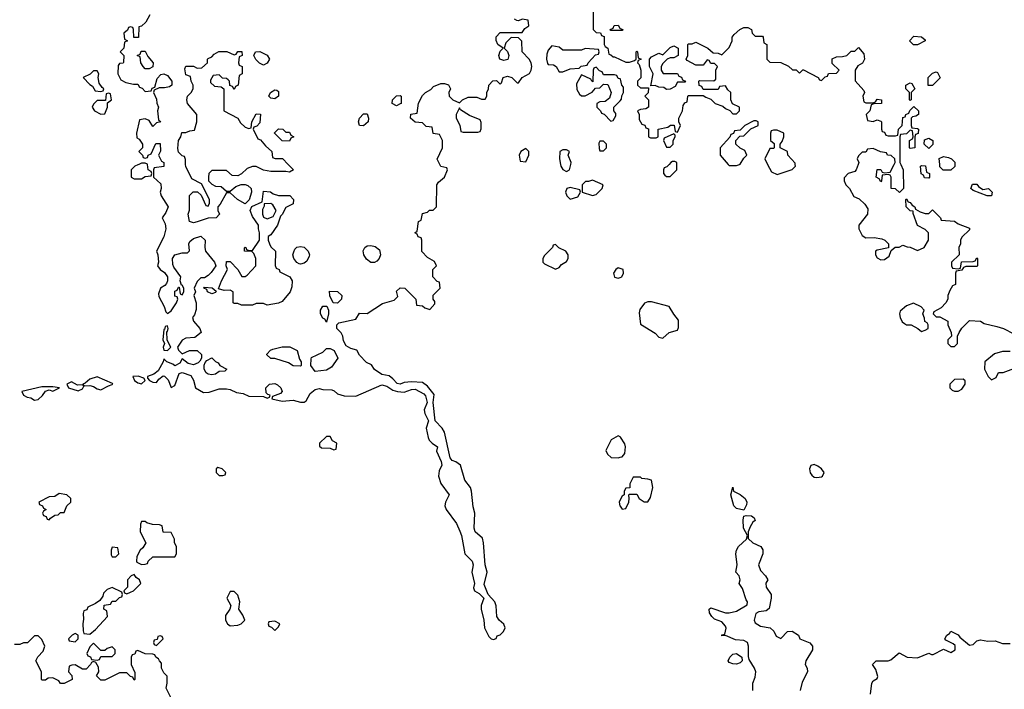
# Model space of a CAD drawing. Header units: inches. Extents: x 2380053 to 2584298, y 380219 to 546618.
# Tile 381 of 656: x 2556750 to 2562079, y 407156 to 410784. Entities that reach past the tile are written whole.
import ezdxf

# ---------------------------------------------------------------- set-up
doc = ezdxf.new("R2010")
doc.units = ezdxf.units.IN
doc.header["$MEASUREMENT"] = 0
for name, color, linetype in [('C5450', 7, 'Continuous'), ('C5451', 7, 'Continuous'), ('C5460', 7, 'Continuous'), ('C5461', 7, 'Continuous')]:
    doc.layers.add(name, color=color, linetype=linetype)

msp = doc.modelspace()

# ---------------------------------------------------------------- linework, layer by layer
at = {"layer": 'C5450', "color": 2, "elevation": 34}
for points in [[(2557395, 410000), (2557390, 409998), (2557374, 409990), (2557354, 409970), (2557354, 409930), (2557370, 409922), (2557410, 409922), (2557430, 409934), (2557462, 409938), (2557466, 409950), (2557462, 409962), (2557446, 409970), (2557442.2, 410000)], [(2557530.5, 410000), (2557530, 409988), (2557478, 409982), (2557474, 409970), (2557474, 409930), (2557514.4, 409894.4), (2557516, 409870), (2557511, 409850), (2557516, 409830), (2557553.4, 409770), (2557541.4, 409738.6), (2557521, 409710), (2557537.3, 409677.3), (2557541, 409650), (2557530, 409608), (2557491.3, 409530), (2557498, 409510), (2557501, 409470), (2557496, 409450), (2557511, 409430), (2557534.6, 409414.6), (2557550.6, 409390), (2557550.7, 409369.3), (2557544.9, 409355.1), (2557535.9, 409344.1), (2557511.3, 409330), (2557501, 409299), (2557503.5, 409283.5), (2557531.3, 409230), (2557541, 409201), (2557550, 409192), (2557570, 409206), (2557598, 409250), (2557606, 409270), (2557602, 409282), (2557590, 409286), (2557590, 409314), (2557602, 409318), (2557610, 409334), (2557614, 409334), (2557618, 409298), (2557630, 409294), (2557638, 409310), (2557638, 409330), (2557630, 409346), (2557626, 409346), (2557618, 409370), (2557622, 409390), (2557583.6, 409443.6), (2557578.4, 409458.4), (2557577, 409490), (2557589.6, 409510.4), (2557630, 409520.5), (2557658.6, 409521.4), (2557669, 409531), (2557665.2, 409570), (2557670, 409582), (2557690, 409598), (2557731.2, 409611.1), (2557754, 409590), (2557751.3, 409550), (2557756, 409530), (2557804.7, 409470), (2557812, 409450), (2557786.4, 409413.6), (2557770, 409398), (2557750, 409386), (2557730, 409386), (2557710, 409366), (2557694, 409330), (2557702, 409310), (2557692, 409290), (2557704.7, 409250), (2557705.4, 409214.6), (2557696, 409184), (2557684.7, 409170), (2557691.3, 409150), (2557724.7, 409110), (2557732, 409090), (2557698, 409062), (2557650, 409058), (2557630, 409048), (2557604.7, 409010), (2557610, 408994), (2557630, 408974), (2557668.8, 408991.1), (2557711, 408991), (2557734, 408970), (2557734, 408950), (2557725.4, 408934.6), (2557715.3, 408924.7), (2557690, 408914), (2557661.2, 408921.2), (2557630, 408946), (2557616.9, 408923.1), (2557590, 408908), (2557578, 408918), (2557546, 408930), (2557530, 408946), (2557526, 408930), (2557499.3, 408880.7), (2557476.3, 408863.7), (2557442, 408850), (2557442, 408842), (2557452, 408830), (2557470, 408821), (2557490, 408818), (2557503.7, 408836.3), (2557526.3, 408853.7), (2557533.2, 408853.2), (2557553.4, 408833.4), (2557570, 408792), (2557590, 408802), (2557613.2, 408866.8), (2557630, 408872), (2557675.9, 408855.9), (2557690.7, 408830.7), (2557702, 408790), (2557744.7, 408764.7), (2557774.6, 408765.4), (2557830, 408784.7), (2557870, 408784.7), (2557890, 408781), (2557923.6, 408763.6), (2557959.6, 408759.6), (2557990, 408744.7), (2558070, 408742), (2558090, 408734), (2558102, 408738), (2558106, 408750), (2558093.6, 408753.6), (2558083.1, 408763.1), (2558082.7, 408790), (2558102, 408810), (2558130, 408812.4), (2558145.8, 408805.8), (2558162.8, 408790), (2558171.2, 408768.9), (2558162, 408758), (2558118, 408742), (2558114, 408730), (2558170, 408718), (2558230, 408722), (2558270, 408712), (2558290, 408712), (2558300.4, 408719.6), (2558322, 408758), (2558350, 408781), (2558370, 408786), (2558390, 408780.7), (2558438.5, 408778.5), (2558452.8, 408772.8), (2558470, 408756), (2558506, 408746), (2558570, 408744.7), (2558710, 408805.5), (2558737.6, 408797.6), (2558770, 408776), (2558794, 408770), (2558830, 408766.8), (2558870, 408780.7), (2558890, 408782), (2558936.7, 408756.7), (2558945.5, 408745.5), (2558956, 408710), (2558938.8, 408670), (2558942.8, 408650), (2558962.8, 408610), (2558950.8, 408570), (2558960.7, 408520.7), (2558966, 408506), (2558982, 408490), (2559012, 408470), (2559005.4, 408445.4), (2559030.8, 408390.8), (2559034.8, 408370), (2559020.4, 408339.6), (2559016.4, 408310), (2559030, 408271), (2559074, 408210), (2559054, 408170), (2559050.6, 408150), (2559058.8, 408130), (2559114.2, 408054.2), (2559132.5, 408012.5), (2559140.5, 407990), (2559158.8, 407890), (2559198.8, 407850), (2559204, 407830), (2559197.3, 407790), (2559212, 407730), (2559206.4, 407706.4), (2559212, 407690), (2559236, 407676), (2559262, 407650), (2559246.8, 407610), (2559246.8, 407590), (2559262.8, 407530), (2559264.9, 407490), (2559290, 407442), (2559302, 407430), (2559314.6, 407425.4), (2559328.4, 407431.6), (2559334.6, 407445.4), (2559350, 407450.8), (2559369.2, 407470), (2559378.4, 407490), (2559370, 407509), (2559345.2, 407530), (2559332.7, 407550), (2559328.8, 407608.9), (2559322, 407630), (2559286, 407670), (2559263.1, 407723.1), (2559280.7, 407790), (2559269, 407831), (2559260.5, 407950), (2559254.7, 407974.7), (2559215.1, 408010), (2559209.3, 408030), (2559214, 408110), (2559204.7, 408144.7), (2559195.3, 408230), (2559189, 408250), (2559159, 408290), (2559135.3, 408370), (2559110, 408388.7), (2559090, 408395.3), (2559079, 408410), (2559049.2, 408550), (2559037.2, 408570), (2558999.3, 408610), (2558988.7, 408710), (2558993.2, 408753.2), (2558958, 408798), (2558930, 408819), (2558870, 408822.7), (2558830, 408818), (2558810, 408808.7), (2558792.5, 408812.5), (2558770, 408839), (2558750, 408854), (2558710, 408862), (2558670, 408888), (2558654.6, 408914.6), (2558627.3, 408927.3), (2558590, 408966), (2558574, 408994), (2558542, 409002), (2558516.5, 409016.5), (2558503.2, 409043.2), (2558499, 409070), (2558490, 409088), (2558466, 409110), (2558466, 409130), (2558478, 409142), (2558570, 409162), (2558590, 409194), (2558630, 409192), (2558713.6, 409246.4), (2558776.4, 409263.6), (2558796.4, 409283.6), (2558790, 409314), (2558810, 409332), (2558834, 409330), (2558894, 409270), (2558898, 409238), (2558930, 409234), (2558943.6, 409223.6), (2558970, 409214), (2558996.4, 409243.6), (2558996.4, 409256.4), (2558988, 409270), (2558988.4, 409291.6), (2559026, 409330), (2559022, 409362), (2559010, 409366), (2558986, 409390), (2558986, 409430), (2559006, 409450), (2558994.6, 409474.6), (2558956.4, 409496.4), (2558927.3, 409527.3), (2558926, 409590), (2558922, 409602), (2558907.3, 409607.3), (2558902, 409622), (2558888, 409630), (2558902, 409638), (2558908, 409690), (2558922, 409698), (2558930, 409734), (2558958, 409742), (2558968.4, 409751.6), (2558987.3, 409752.7), (2559006, 409770), (2559008, 409890), (2559016.4, 409903.6), (2559048.4, 409931.6), (2559066, 409970), (2559062, 409982), (2559028.8, 409988.9), (2559023.3, 410000)], [(2558202.2, 410000), (2558231.3, 409970), (2558210, 409958), (2558190, 409962), (2558110, 409962), (2558070, 409968), (2558030, 409988), (2558010, 409988.7), (2557982, 409978), (2557950, 409948), (2557930, 409938), (2557900.4, 409940.4), (2557870, 409966), (2557790, 409966), (2557774, 409950), (2557772, 409930), (2557772, 409910), (2557790, 409892), (2557810, 409882), (2557839.6, 409879.6), (2557870, 409854), (2557890, 409854), (2557920.2, 409879.8), (2557948.4, 409891.6), (2557970, 409891.3), (2557985.4, 409885.4), (2558002, 409870), (2558004.7, 409850), (2557992, 409808), (2557970, 409786), (2557929.1, 409809.1), (2557890, 409846), (2557870, 409846), (2557835.3, 409784.7), (2557822, 409770), (2557822, 409750), (2557831.3, 409730), (2557814, 409710), (2557770, 409708), (2557710, 409688.7), (2557690, 409684), (2557668.7, 409690), (2557662, 409730), (2557668.8, 409751.1), (2557668.4, 409831.6), (2557688, 409852), (2557711.6, 409851.6), (2557732.7, 409832.7), (2557758, 409778), (2557770, 409774), (2557778, 409790), (2557778, 409810), (2557734.6, 409894.6), (2557682, 409922), (2557648.4, 409988.4), (2557648.1, 410000)], [(2559676.5, 410000), (2559678, 409990), (2559690, 409972), (2559710, 409962), (2559726, 409970), (2559733, 410000)], [(2560000, 409435.7), (2559990, 409439.3), (2559976, 409430), (2559964, 409410), (2559968.4, 409388.4), (2559990, 409382.8), (2560000, 409387)], [(2560000, 408523.1), (2559990, 408528.7), (2559951.6, 408508.4), (2559922, 408450), (2559932, 408430), (2559951.3, 408411.3), (2559990, 408410.8), (2560000, 408413.4)], [(2560000, 408182), (2559994, 408170), (2559998.8, 408150), (2560000, 408148)], [(2557578, 407090), (2557543.1, 407163.1), (2557548, 407190), (2557547.3, 407227.3), (2557530, 407246), (2557518, 407270), (2557518, 407298), (2557506, 407310), (2557502, 407322), (2557486, 407330), (2557482, 407342), (2557470, 407346), (2557428.4, 407348.4), (2557390, 407366), (2557378, 407362), (2557372.7, 407347.3), (2557358, 407342), (2557354, 407330), (2557354, 407290), (2557372.7, 407247.3), (2557374, 407210), (2557370, 407206), (2557362, 407222), (2557350, 407226), (2557330, 407246), (2557290, 407246), (2557210, 407206), (2557190, 407206), (2557166, 407230), (2557178, 407250), (2557176.4, 407276.4), (2557162, 407302), (2557150, 407306), (2557138, 407302), (2557134, 407290), (2557110, 407266), (2557090, 407266), (2557050, 407288), (2557032.7, 407287.3), (2557018, 407282), (2557014, 407250), (2557031.6, 407231.6), (2557034, 407210), (2556990, 407188), (2556970, 407188), (2556962, 407202), (2556930, 407218), (2556903.6, 407216.4), (2556890, 407206), (2556870, 407206), (2556868, 407210), (2556868, 407250), (2556838, 407310), (2556847.3, 407332.7), (2556876.4, 407363.6), (2556886, 407390), (2556870, 407426), (2556850, 407446), (2556830, 407446), (2556791.6, 407408.4), (2556770, 407408), (2556750, 407398), (2556722, 407398)]]:
    msp.add_lwpolyline(points, dxfattribs=at)
for points in [[(2559850, 409915.3), (2559828, 409908), (2559812, 409908), (2559794, 409890), (2559794, 409850), (2559850, 409830.8), (2559870, 409836), (2559902, 409870), (2559908, 409890)], [(2558090, 409238), (2558070, 409246), (2558030, 409246), (2558010, 409238), (2557950, 409238), (2557930, 409246), (2557910, 409246), (2557906, 409250), (2557906, 409310), (2557890, 409318), (2557856.4, 409316.4), (2557826, 409326), (2557842, 409370), (2557875.3, 409430), (2557868, 409450), (2557870, 409474), (2557890, 409474), (2557931.3, 409430), (2557952.7, 409392.7), (2557970, 409392), (2557980.4, 409399.6), (2558028, 409450), (2558028, 409490), (2558016.4, 409516.4), (2558007.3, 409527.3), (2557966, 409530), (2557967.3, 409547.3), (2557970, 409552), (2557974, 409550), (2557978, 409538), (2557990, 409534), (2558010, 409534), (2558048, 409590), (2558048.7, 409630), (2558042, 409650), (2558042, 409670), (2558010, 409718), (2557998, 409750), (2558007.3, 409772.7), (2558062, 409798), (2558070, 409854), (2558108, 409852), (2558121, 409841), (2558150, 409832), (2558211.6, 409831.6), (2558232, 409810), (2558230, 409786), (2558190, 409766), (2558170.9, 409729.1), (2558161, 409719), (2558144.7, 409670), (2558110, 409618), (2558094, 409610), (2558094, 409590), (2558102, 409570), (2558110, 409554), (2558134, 409530), (2558132.7, 409452.7), (2558138, 409438), (2558154, 409430), (2558158, 409418), (2558211.2, 409391.1), (2558224.7, 409370), (2558223.6, 409336.4), (2558214, 409310), (2558170, 409258), (2558150, 409248)], [(2559730, 409875.3), (2559711.3, 409868.7), (2559704.7, 409850), (2559711, 409830), (2559730, 409811), (2559770, 409824.7), (2559786, 409850), (2559782, 409862)], [(2558110, 409788), (2558074, 409786), (2558074, 409774), (2558064.7, 409755.3), (2558064.7, 409730), (2558070, 409714), (2558090, 409704.7), (2558122, 409718), (2558138, 409750), (2558120.4, 409780.4)], [(2558270, 409459), (2558262, 409462), (2558249.3, 409469.3), (2558233.2, 409490), (2558229, 409510), (2558232.9, 409527.1), (2558239, 409541), (2558250, 409551.3), (2558270, 409556), (2558290, 409551), (2558311, 409530), (2558318.8, 409510), (2558317.3, 409502.7), (2558304, 409476), (2558290, 409465.2)], [(2558650, 409468.7), (2558627.2, 409487.2), (2558613.2, 409510), (2558608.8, 409531.1), (2558618, 409550), (2558630, 409558), (2558650, 409561), (2558674.8, 409554.8), (2558696.8, 409536.8), (2558702, 409510), (2558696.3, 409490), (2558683.8, 409476.2), (2558670, 409469.2)], [(2559650, 409566), (2559638, 409562), (2559634, 409550), (2559590, 409506), (2559582, 409490), (2559582, 409470), (2559590, 409462), (2559650, 409432), (2559670, 409442), (2559683.1, 409456.9), (2559710, 409474), (2559718, 409490), (2559718, 409510), (2559706, 409530), (2559668.4, 409548.4)], [(2557790, 409298), (2557766, 409310), (2557762, 409322), (2557746, 409330), (2557750, 409334), (2557791.2, 409331.1), (2557814, 409314), (2557810, 409306)], [(2558470, 409248.7), (2558446, 409250), (2558428.4, 409288.4), (2558427.3, 409312.7), (2558470, 409312), (2558494, 409290), (2558492, 409270)], [(2558410, 409146), (2558402, 409162), (2558390, 409166), (2558378, 409190), (2558378, 409210), (2558390, 409231.3), (2558412, 409232), (2558422, 409210), (2558422, 409190)], [(2557550, 409126), (2557538, 409122), (2557534, 409106), (2557530, 409106), (2557524, 409050), (2557534, 409030), (2557526.8, 409010), (2557530, 408994), (2557550, 408992), (2557568, 409010), (2557547.3, 409047.3), (2557546, 409094), (2557550, 409094), (2557554, 409110)], [(2558270, 408906), (2558230, 408908), (2558204.7, 408924.7), (2558130, 408948), (2558108.4, 408948.4), (2558088, 408968), (2558088.4, 408971.6), (2558107.3, 408992.7), (2558120.4, 408999.6), (2558170, 409012), (2558211.6, 409011.6), (2558250.9, 408990.9), (2558264.7, 408944.7), (2558274, 408930), (2558274, 408910)], [(2558350, 408878), (2558326, 408910), (2558327.3, 408947.3), (2558330, 408954), (2558390, 408982), (2558410, 409002), (2558430, 409002), (2558451.2, 408991.1), (2558472, 408950), (2558438, 408902), (2558410, 408885.2)], [(2557790, 408859.3), (2557770, 408862.7), (2557759, 408870), (2557749, 408890), (2557748.4, 408911.6), (2557754, 408926), (2557762, 408938), (2557790, 408952), (2557810, 408932), (2557824.7, 408924.7), (2557834, 408910), (2557872, 408890), (2557859.6, 408880.4), (2557830, 408878), (2557810, 408864)], [(2557170, 408849.2), (2557130, 408837.2), (2557105.2, 408814.8), (2557092, 408810), (2557101, 408801), (2557130, 408802), (2557150, 408797.3), (2557170, 408784), (2557190, 408778), (2557230, 408801), (2557250, 408806.8), (2557254, 408810), (2557252.9, 408812.9)], [(2557392.1, 408852.1), (2557362, 408850), (2557371.3, 408830), (2557390, 408816), (2557410, 408811.3), (2557428.7, 408830), (2557422, 408842)], [(2556930, 408795.1), (2556870, 408795.1), (2556762, 408770), (2556771, 408750), (2556790, 408739.1), (2556810, 408734.8), (2556830, 408722.8), (2556850, 408726), (2556873, 408747), (2556890, 408771.3), (2556910, 408778), (2556930, 408772), (2556966, 408790)], [(2557030, 408821.2), (2557004.7, 408810), (2557014, 408790), (2557067.3, 408772.7), (2557090, 408784.7), (2557098, 408798), (2557090, 408806), (2557063.1, 408803.1)], [(2558430, 408526), (2558410, 408526), (2558372, 408490), (2558372.7, 408472.7), (2558383.6, 408463.6), (2558430, 408462), (2558450, 408454), (2558462, 408458), (2558466, 408490), (2558443.1, 408503.1)], [(2557822, 408358), (2557814, 408350), (2557814, 408330), (2557830, 408314), (2557850, 408314), (2557862, 408318), (2557866, 408330), (2557846, 408350)], [(2556963.6, 408216.4), (2556939.6, 408200.4), (2556910, 408198), (2556854, 408170), (2556858, 408158), (2556874, 408150), (2556878, 408138), (2556894, 408130), (2556878, 408122), (2556874, 408110), (2556878, 408098), (2556892.7, 408092.7), (2556898, 408078), (2556910, 408074), (2556916.4, 408083.6), (2556940.4, 408099.6), (2556958, 408102), (2556970, 408114), (2556990, 408114), (2557006, 408150), (2557026, 408170), (2557026, 408190), (2557006, 408210)], [(2557430, 408066), (2557410, 408066), (2557404.7, 408050), (2557402, 408010), (2557432, 407950), (2557416.9, 407923.1), (2557402, 407910), (2557383.6, 407876.4), (2557382, 407850), (2557384.7, 407844.7), (2557410, 407832), (2557430, 407834), (2557442, 407838), (2557446, 407850), (2557470, 407874), (2557590, 407874), (2557598, 407890), (2557598, 407930), (2557588, 407950), (2557588, 407970), (2557570, 408006), (2557527.3, 408007.3), (2557522, 408042), (2557507.3, 408047.3), (2557468.8, 408048.9), (2557438, 408058)], [(2557250, 407926), (2557244.7, 407910), (2557245.4, 407885.4), (2557250, 407874), (2557270, 407874), (2557286, 407890), (2557282, 407922)], [(2557370, 407778), (2557354, 407770), (2557334, 407750), (2557334, 407710), (2557314, 407690), (2557318, 407678), (2557330, 407674), (2557350, 407682), (2557366, 407690), (2557406, 407730), (2557398, 407750), (2557381.2, 407761.2)], [(2557250, 407708), (2557223.6, 407696.4), (2557203.6, 407676.4), (2557199.6, 407660.4), (2557183.6, 407636.4), (2557159.6, 407620.4), (2557118, 407602), (2557112.7, 407587.3), (2557098, 407582), (2557092.7, 407567.3), (2557096, 407536), (2557091.3, 407510), (2557092.7, 407472.7), (2557098, 407458), (2557130, 407454), (2557160.4, 407479.6), (2557226, 407550), (2557222, 407582), (2557206, 407590), (2557207.3, 407612.7), (2557242, 407618), (2557250, 407634), (2557270, 407634), (2557290, 407654), (2557302, 407658), (2557306, 407670), (2557302, 407682)], [(2557910, 407686), (2557890, 407686), (2557872, 407650), (2557892, 407610), (2557886.8, 407590), (2557864.7, 407555.3), (2557864.4, 407530), (2557874, 407510), (2557890, 407499.3), (2557930, 407503), (2557948.7, 407510), (2557968.7, 407530), (2557958, 407558), (2557935.3, 407590), (2557942, 407630), (2557930, 407666)], [(2558130, 407526), (2558098, 407522), (2558094, 407510), (2558098, 407498), (2558112.7, 407492.7), (2558130, 407474), (2558150, 407494), (2558158, 407510)], [(2557050, 407458), (2557034, 407450), (2557014, 407430), (2557018, 407418), (2557050, 407414), (2557066, 407430), (2557066, 407450)], [(2557150, 407406), (2557130, 407386), (2557114, 407350), (2557118, 407338), (2557132.7, 407332.7), (2557138, 407318), (2557170, 407314), (2557182, 407318), (2557190, 407334), (2557250, 407334), (2557266, 407350), (2557266, 407370), (2557250, 407386), (2557223.6, 407376.4), (2557210, 407366), (2557190, 407366)], [(2557510, 407446), (2557498, 407442), (2557494, 407426), (2557478, 407422), (2557474, 407410), (2557478, 407398), (2557490, 407394), (2557526, 407430), (2557522, 407442)]]:
    msp.add_lwpolyline(points, close=True, dxfattribs=at)
at = {"layer": 'C5451', "color": 2, "elevation": 34}
for points in [[(2559854, 410890), (2559854, 410730), (2559870, 410714), (2559892.7, 410712.7), (2559898, 410698), (2559912.7, 410692.7), (2559914, 410650), (2559918, 410638), (2559934, 410630), (2559938, 410598), (2559950, 410594), (2559962, 410582), (2559970, 410582), (2560000, 410568)], [(2557454, 410810), (2557432, 410770), (2557410, 410748), (2557394, 410746), (2557392.7, 410687.3), (2557367.3, 410687.3), (2557366, 410730), (2557362, 410742), (2557350, 410746), (2557338, 410742), (2557332.7, 410727.3), (2557314, 410710), (2557318, 410678), (2557334, 410670), (2557318, 410662), (2557314, 410630), (2557294, 410610), (2557314, 410590), (2557312.7, 410552.7), (2557310, 410548), (2557290, 410546), (2557283.6, 410536.4), (2557282, 410490), (2557298, 410458), (2557323.6, 410443.6), (2557366, 410434), (2557390, 410434), (2557398, 410418), (2557412.7, 410412.7), (2557430, 410394), (2557462, 410398), (2557467.3, 410412.7), (2557482, 410418), (2557494.6, 410465.4), (2557513.6, 410486.4), (2557530, 410491.3), (2557550, 410480.7), (2557573.4, 410450), (2557573.4, 410430), (2557560.4, 410419.6), (2557534.2, 410414.2), (2557504.7, 410415.3), (2557478, 410402), (2557474, 410390), (2557490, 410354), (2557492, 410332), (2557502, 410310), (2557496, 410290), (2557502, 410242), (2557514, 410230), (2557490, 410226), (2557470, 410206), (2557450, 410238), (2557430, 410246), (2557398, 410242), (2557382, 410170), (2557384.7, 410144.7), (2557396.9, 410136.9), (2557414, 410110), (2557414, 410090), (2557394, 410070), (2557414, 410050), (2557418, 410038), (2557430, 410034), (2557442, 410038), (2557446, 410050), (2557462, 410058), (2557487.3, 410112.7), (2557510, 410114), (2557511.2, 410071.1), (2557502, 410050), (2557516.9, 410016.9), (2557531, 410010), (2557530.5, 410000)], [(2559023.3, 410000), (2559008.8, 410028.9), (2559038, 410090), (2559038, 410130), (2559022, 410162), (2558987.3, 410167.3), (2558982, 410202), (2558950, 410206), (2558930, 410226), (2558890, 410228), (2558866, 410250), (2558867.3, 410272.7), (2558902, 410278), (2558908.4, 410331.6), (2558930, 410374), (2558946, 410390), (2558974.6, 410405.4), (2558990, 410422), (2559030, 410438), (2559050, 410438), (2559071.2, 410431.1), (2559082, 410410), (2559072, 410390), (2559074, 410370), (2559094, 410350), (2559130, 410334), (2559146, 410350), (2559176.4, 410363.6), (2559223.6, 410363.6), (2559250, 410354), (2559270, 410354), (2559278, 410370), (2559278, 410390), (2559288, 410410), (2559288.7, 410430), (2559310, 410452), (2559330, 410454), (2559350, 410434), (2559358, 410442), (2559366, 410470), (2559390, 410478), (2559414, 410470), (2559442, 410442), (2559450, 410442), (2559468.8, 410471.1), (2559510, 410492), (2559519, 410510), (2559522, 410530), (2559518, 410550), (2559508, 410570), (2559469, 410609), (2559467.3, 410667.3), (2559450, 410686), (2559410, 410688), (2559381, 410659), (2559372, 410630), (2559390.9, 410610.9), (2559398, 410590), (2559391.2, 410568.9), (2559370, 410562), (2559349.2, 410569.2), (2559344, 410590), (2559350, 410614), (2559366, 410630), (2559338, 410650), (2559328.4, 410671.6), (2559328.4, 410691.6), (2559350, 410714), (2559470, 410714), (2559483.1, 410736.9), (2559506, 410750), (2559502, 410782), (2559470, 410786), (2559450, 410778), (2559440.4, 410780.4), (2559427.3, 410787.3)], [(2560000, 410726), (2559950, 410726), (2559946, 410730), (2559962, 410738), (2559967.3, 410752.7), (2559990, 410754), (2559998, 410738), (2560000, 410737)], [(2557648.1, 410000), (2557647.3, 410027.3), (2557642, 410042), (2557630, 410046), (2557610, 410066), (2557605.6, 410085.6), (2557609.2, 410130), (2557622, 410150), (2557627.3, 410172.7), (2557650, 410172), (2557670, 410182), (2557695.3, 410184.7), (2557708.7, 410230), (2557708.7, 410270), (2557659, 410330), (2557655.3, 410350), (2557658, 410370), (2557678, 410390), (2557688, 410410), (2557688, 410430), (2557678, 410450), (2557675.3, 410475.3), (2557650, 410486), (2557643.1, 410516.9), (2557650, 410532), (2557690, 410532), (2557710, 410522), (2557736.4, 410523.6), (2557766, 410550), (2557766, 410570), (2557770, 410574), (2557790, 410582), (2557803.1, 410596.9), (2557828.4, 410611.6), (2557871.2, 410611.1), (2557910, 410594), (2557922, 410598), (2557930, 410612), (2557951.6, 410611.6), (2557954, 410590), (2557938, 410582), (2557934, 410550), (2557938, 410538), (2557954, 410530), (2557954, 410490), (2557938, 410482), (2557931.6, 410428.4), (2557918, 410422), (2557910, 410406), (2557902, 410422), (2557887.3, 410427.3), (2557886, 410450), (2557878, 410458), (2557870, 410466), (2557847.3, 410467.3), (2557830, 410486), (2557798, 410482), (2557783.6, 410456.4), (2557783.6, 410443.6), (2557803.6, 410423.6), (2557839.6, 410419.6), (2557854, 410410), (2557854, 410290), (2557931.2, 410251.1), (2557944.7, 410224.7), (2557970, 410202), (2557990, 410194), (2558002, 410198), (2558006, 410230), (2558030, 410274), (2558052.7, 410272.7), (2558050, 410226), (2558032.7, 410207.3), (2558018, 410202), (2558014, 410190), (2558038, 410138), (2558052.7, 410132.7), (2558079.6, 410099.6), (2558114, 410070), (2558118, 410038), (2558132.7, 410032.7), (2558171.6, 410031.6), (2558202.2, 410000)], [(2560000, 410462.7), (2559990, 410466), (2559982, 410482), (2559970, 410486), (2559910, 410486), (2559902, 410502), (2559887.3, 410507.3), (2559870, 410526), (2559858, 410522), (2559854, 410510), (2559852.7, 410447.3), (2559846, 410450), (2559842, 410462), (2559790, 410486), (2559763.6, 410436.4), (2559765.4, 410405.4), (2559779.6, 410379.6), (2559790, 410372), (2559810, 410371.3), (2559848.4, 410391.6), (2559867.3, 410412.7), (2559890, 410414), (2559910, 410434), (2559932.7, 410432.7), (2559952, 410390), (2559942, 410358), (2559919.6, 410340.4), (2559890, 410338), (2559874, 410330), (2559874, 410310), (2559894, 410290), (2559898, 410278), (2559912.7, 410272.7), (2559950, 410234), (2559962, 410238), (2559976.4, 410263.6), (2559976.4, 410276.4), (2559966, 410290), (2559966, 410310), (2560000, 410345.1)], [(2559733, 410000), (2559735.3, 410010), (2559718, 410050), (2559726, 410070), (2559710, 410078), (2559690, 410078), (2559674, 410070), (2559672, 410030), (2559676.5, 410000)], [(2557442.2, 410000), (2557442, 410002), (2557430, 410006), (2557410, 410006), (2557395, 410000)]]:
    msp.add_lwpolyline(points, dxfattribs=at)
for points in [[(2557430, 410518), (2557418, 410530), (2557406, 410550), (2557402, 410582), (2557386, 410590), (2557402, 410598), (2557407.3, 410612.7), (2557430, 410614), (2557443.6, 410583.6), (2557472, 410550), (2557470, 410528), (2557450, 410518)], [(2558070, 410538), (2558048.8, 410548.9), (2558028.8, 410568.9), (2558018, 410590), (2558026, 410610), (2558050, 410611.3), (2558090, 410592), (2558102, 410570), (2558090, 410548)], [(2559630, 410642), (2559610, 410618), (2559602.8, 410597.2), (2559601, 410570), (2559606, 410546), (2559610, 410542), (2559639.6, 410539.6), (2559654, 410530), (2559670, 410502), (2559690, 410502), (2559730, 410518), (2559778, 410522), (2559788.4, 410531.6), (2559822, 410538), (2559826, 410550), (2559867.3, 410592.7), (2559882, 410598), (2559886, 410610), (2559882, 410622), (2559810, 410628), (2559790, 410618), (2559690, 410618), (2559670, 410635.3)], [(2557170, 410506), (2557150, 410506), (2557131.6, 410488.4), (2557094, 410470), (2557130, 410432), (2557143.6, 410423.6), (2557158, 410398), (2557190, 410394), (2557202, 410398), (2557206, 410410), (2557196.4, 410416.4), (2557180.4, 410440.4), (2557175.3, 410470), (2557178, 410490)], [(2557230, 410386), (2557218, 410382), (2557214, 410346), (2557170, 410346), (2557150, 410326), (2557142, 410310), (2557154, 410290), (2557190, 410272), (2557210, 410274), (2557226, 410310), (2557226, 410334), (2557246, 410350), (2557242, 410382)], [(2558130, 410355.3), (2558110, 410358), (2558098, 410370), (2558108, 410390), (2558130, 410404.7), (2558142, 410402), (2558150, 410394), (2558150, 410368.7)], [(2558790, 410318), (2558766, 410330), (2558768, 410350), (2558790, 410372), (2558810, 410374), (2558814, 410370), (2558814, 410330), (2558810, 410328)], [(2559130, 410306), (2559112, 410270), (2559112, 410250), (2559131.6, 410211.6), (2559138, 410178), (2559150, 410174), (2559230, 410174), (2559242, 410178), (2559247.3, 410192.7), (2559247.3, 410227.3), (2559242, 410242), (2559184.7, 410264.7), (2559136.4, 410296.4)], [(2558610, 410208.7), (2558589, 410210), (2558584, 410230), (2558589, 410250), (2558610, 410274), (2558630, 410274), (2558638, 410250), (2558636, 410230)], [(2558190, 410174), (2558210, 410174), (2558218, 410158), (2558234, 410150), (2558218, 410142), (2558210, 410126), (2558170, 410128), (2558128.4, 410168.4), (2558128.4, 410171.6), (2558150, 410192), (2558174, 410190)], [(2559910, 410126), (2559890, 410126), (2559884.7, 410115.3), (2559885.4, 410085.4), (2559890, 410074), (2559910, 410074), (2559926, 410090), (2559926, 410110)], [(2559490, 410086), (2559462, 410070), (2559454, 410050), (2559458, 410018), (2559490, 410014), (2559506, 410050), (2559506, 410070)]]:
    msp.add_lwpolyline(points, close=True, dxfattribs=at)
at = {"layer": 'C5460', "color": 2}
for points, elevation in [([(2560264.6, 410000), (2560252.7, 409987.3), (2560238, 409982), (2560234, 409970), (2560234, 409950), (2560242, 409942), (2560250, 409934), (2560270, 409934), (2560306, 409970), (2560306, 410000)], 34), ([(2560584.9, 410000), (2560590, 409994), (2560630, 409994), (2560645, 410000)], 34), ([(2560798, 410000), (2560819.6, 409959.6), (2560850, 409944.7), (2560930, 409972), (2560948, 409990), (2560947.6, 410000)], 34), ([(2561288.5, 410000), (2561278, 409970), (2561270, 409962), (2561234, 409950), (2561212.7, 409927.3), (2561212, 409910), (2561222, 409890), (2561242, 409870), (2561265.4, 409825.4), (2561292.7, 409812.7), (2561323.6, 409783.6), (2561339.6, 409759.6), (2561338, 409730), (2561292, 409670), (2561292, 409650), (2561310, 409614), (2561330, 409602), (2561375.3, 409604.7), (2561416.8, 409596.8), (2561432, 409590), (2561452, 409570), (2561452.7, 409547.3), (2561390, 409535.3), (2561382, 409530), (2561382, 409510), (2561390, 409494), (2561410, 409482), (2561430, 409484.7), (2561456.5, 409503.5), (2561467.3, 409532.7), (2561488.4, 409551.6), (2561510, 409552), (2561530, 409562), (2561552.7, 409552.7), (2561570, 409552), (2561610, 409534), (2561646, 409550), (2561668, 409590), (2561668, 409630), (2561650, 409648), (2561608.7, 409668.7), (2561586, 409734), (2561586, 409746), (2561570, 409748), (2561548, 409770), (2561546, 409810), (2561550, 409814), (2561558, 409798), (2561570, 409794), (2561579.6, 409779.6), (2561594, 409770), (2561598, 409758), (2561623.6, 409743.6), (2561650, 409734), (2561670, 409734), (2561690, 409754), (2561734, 409710), (2561738, 409698), (2561810, 409692), (2561830, 409678), (2561890, 409654), (2561890, 409646), (2561850, 409606), (2561842, 409590), (2561842, 409570), (2561832, 409550), (2561834, 409510), (2561794, 409470), (2561794, 409450), (2561798, 409438), (2561830, 409434), (2561842, 409438), (2561847.3, 409472.7), (2561910, 409474), (2561922, 409478), (2561930, 409494), (2561934, 409490), (2561934, 409450), (2561930, 409446), (2561870, 409446), (2561858, 409442), (2561850, 409426), (2561818, 409422), (2561814, 409410), (2561814, 409350), (2561798, 409342), (2561783.6, 409316.4), (2561774, 409290), (2561774, 409270), (2561762, 409250), (2561736.9, 409223.1), (2561698, 409202), (2561694, 409190), (2561710, 409174), (2561730, 409174), (2561774, 409150), (2561774, 409130), (2561792, 409090), (2561794, 409070), (2561774, 409050), (2561774, 409030), (2561790, 409014), (2561810, 409014), (2561826, 409030), (2561826, 409070), (2561835.3, 409090), (2561850, 409112), (2561890, 409154), (2561950, 409151.3), (2561970, 409138), (2562038, 409122), (2562074, 409110), (2562130, 409082)], 34), ([(2561518.5, 410000), (2561532, 409970), (2561534, 409870), (2561512, 409848), (2561490, 409868), (2561466, 409870), (2561466, 409930), (2561462, 409942), (2561450, 409946), (2561418, 409942), (2561414, 409910), (2561410, 409906), (2561402, 409922), (2561386, 409930), (2561390, 409972), (2561410, 409972), (2561418, 409958), (2561430, 409954), (2561462, 409958), (2561483, 410000)], 34), ([(2561812, 410000), (2561812, 409988), (2561790, 409968), (2561748.4, 409968.4), (2561730, 409986), (2561729.2, 410000)], 34), ([(2560000, 409387), (2560009.1, 409390.9), (2560017.2, 409410), (2560015.3, 409430), (2560000, 409435.7)], 34), ([(2562110, 408986), (2562070, 408986), (2562026, 408974), (2561974, 408930), (2561972, 408890), (2561992, 408850), (2562010, 408832), (2562034.6, 408845.4), (2562048.4, 408871.6), (2562072.7, 408872.7), (2562130, 408894)], 34), ([(2560000, 408413.4), (2560010, 408416), (2560025.6, 408434.4), (2560029.2, 408470), (2560025.2, 408485.2), (2560002, 408522), (2560000, 408523.1)], 34), ([(2560000, 408148), (2560010, 408131.3), (2560030, 408136), (2560046, 408170), (2560049, 408189), (2560046, 408210), (2560050, 408214), (2560090, 408214), (2560102, 408190), (2560130, 408172), (2560150, 408172), (2560164.7, 408195.3), (2560177.2, 408250), (2560168.7, 408288.7), (2560150, 408295.3), (2560118, 408298), (2560110, 408306), (2560070, 408306), (2560052, 408270), (2560052.7, 408247.3), (2560030, 408246), (2560022, 408230), (2560022, 408210), (2560010, 408202), (2560000, 408182)], 34), ([(2560717.2, 407150), (2560718, 407190), (2560730, 407222), (2560733.6, 407250), (2560727.3, 407270), (2560697.5, 407317.5), (2560693.8, 407333.8), (2560695.1, 407390), (2560689.7, 407409.7), (2560670, 407421.3), (2560624.1, 407424.1), (2560570, 407448), (2560550, 407446), (2560550, 407452), (2560566, 407454), (2560572.9, 407487.1), (2560570, 407498), (2560550, 407522), (2560510, 407535.3), (2560495.3, 407550), (2560484, 407570), (2560482, 407590), (2560490, 407598), (2560570.8, 407570.8), (2560590.6, 407570.6), (2560630, 407579.5), (2560686.6, 407613.4), (2560689.4, 407630), (2560681.7, 407641.7), (2560662.2, 407702.2), (2560644, 407730), (2560648.7, 407750), (2560644, 407770), (2560625.2, 407790), (2560632.7, 407830), (2560625.2, 407890), (2560629, 407910), (2560641.2, 407930), (2560684, 407970), (2560688.7, 407990), (2560666.6, 408030), (2560665.2, 408074.8), (2560670, 408094), (2560682, 408098), (2560710, 408096), (2560726, 408086), (2560730.6, 408070), (2560718.8, 408061.2), (2560703.1, 408036.9), (2560692.7, 408010), (2560693.2, 407973.2), (2560718.8, 407950), (2560761, 407930), (2560772.4, 407912.4), (2560772.7, 407890), (2560748.2, 407830), (2560759.5, 407799.5), (2560787.3, 407770), (2560798.8, 407750), (2560788.3, 407731.7), (2560790.7, 407710), (2560816.3, 407670), (2560818, 407650), (2560805.5, 407594.5), (2560790, 407580.9), (2560750, 407576.2), (2560734, 407566), (2560725.7, 407530), (2560730, 407516), (2560758.8, 407498.9), (2560812, 407490), (2560831, 407471), (2560843.5, 407443.5), (2560870, 407432), (2560906, 407470), (2560930.7, 407470.7), (2560964.7, 407450), (2560972, 407430), (2561027.1, 407407.1), (2561041, 407390), (2561041, 407370), (2561004.7, 407310), (2561002, 407290), (2561012, 407270), (2561014, 407250), (2560984.5, 407195.5), (2560974, 407150)], 30), ([(2561354, 407130), (2561362, 407190), (2561370, 407202), (2561390, 407214), (2561394.6, 407225.4), (2561383.1, 407263.1), (2561366, 407290), (2561386, 407310), (2561450, 407311), (2561464.7, 407315.3), (2561510, 407354), (2561554, 407330), (2561610, 407326), (2561670, 407352), (2561684.7, 407344.7), (2561694.6, 407345.4), (2561750, 407374), (2561790, 407356), (2561813.2, 407370), (2561813.2, 407393.2), (2561803.1, 407403.1), (2561762, 407422), (2561758, 407430), (2561768.7, 407450), (2561782, 407458), (2561790, 407472), (2561830, 407451), (2561838.8, 407438.8), (2561890, 407396), (2561910, 407398), (2561930, 407418), (2561950, 407424.7), (2561990, 407417.3), (2562030, 407418.8), (2562070, 407404.7), (2562110, 407404.7)], 30)]:
    msp.add_lwpolyline(points, dxfattribs=dict(at, elevation=elevation))
for points, elevation in [([(2561670, 409926), (2561647.3, 409927.3), (2561642, 409942), (2561628.4, 409948.4), (2561626, 409990), (2561630, 409994), (2561651.6, 409991.6), (2561658, 409958), (2561674, 409950), (2561674, 409930)], 34), ([(2561963.6, 409863.6), (2561994, 409870), (2562014, 409850), (2562010, 409829), (2561986, 409830), (2561910, 409858), (2561898, 409870), (2561907.3, 409892.7), (2561930, 409892), (2561939.6, 409879.6)], 34), ([(2560170, 409255.3), (2560150, 409255.3), (2560131.2, 409248.9), (2560107.1, 409212.9), (2560103.5, 409196.5), (2560110, 409134), (2560190, 409084.7), (2560210, 409064.7), (2560230, 409058), (2560266, 409090), (2560310, 409102), (2560316.4, 409116.4), (2560316.4, 409156.4), (2560290, 409188), (2560266, 409230)], 34), ([(2561588.4, 409248.4), (2561550, 409234), (2561516, 409204), (2561511, 409190), (2561516, 409170), (2561526.8, 409146.8), (2561538, 409138), (2561550, 409131), (2561574, 409130), (2561611.6, 409111.6), (2561630, 409094), (2561650, 409102), (2561666, 409110), (2561666, 409130), (2561662, 409142), (2561648.4, 409148.4), (2561647.3, 409167.3), (2561638, 409190), (2561646, 409210), (2561628.4, 409228.4)], 34), ([(2561856.4, 408836.4), (2561810, 408835.3), (2561784.7, 408810), (2561784.7, 408790), (2561796.9, 408776.9), (2561810, 408771.3), (2561830, 408771.3), (2561850, 408782), (2561868, 408810), (2561867.3, 408827.3)], 34), ([(2561050, 408373.2), (2561031, 408369), (2561024, 408350), (2561028, 408328), (2561036.8, 408316.8), (2561050, 408306), (2561063.5, 408303.5), (2561090, 408307.3), (2561095.3, 408310), (2561104, 408330), (2561089, 408350), (2561070, 408365.2)], 34), ([(2560670, 408126), (2560630, 408135.3), (2560615.3, 408150), (2560598, 408210), (2560610, 408252), (2560614, 408230), (2560650, 408211.3), (2560676, 408190), (2560684.7, 408170), (2560683.6, 408156.4)], 30), ([(2560630, 407293.2), (2560610, 407294), (2560590, 407302), (2560584, 407310), (2560594, 407330), (2560610, 407346), (2560630, 407350.6), (2560658, 407330), (2560661, 407310), (2560650, 407299)], 30)]:
    msp.add_lwpolyline(points, close=True, dxfattribs=dict(at, elevation=elevation))
at = {"layer": 'C5461', "color": 2, "elevation": 34}
for points in [[(2560000, 410568), (2560030, 410554), (2560050, 410554), (2560078, 410562), (2560086, 410570), (2560086, 410610), (2560090, 410614), (2560094, 410610), (2560098, 410578), (2560114, 410570), (2560098, 410562), (2560094, 410550), (2560102, 410542), (2560112, 410510), (2560112, 410468), (2560094, 410450), (2560094, 410430), (2560110, 410414), (2560154, 410414), (2560151.6, 410388.4), (2560134, 410370), (2560154, 410350), (2560154, 410310), (2560139.6, 410300.4), (2560110, 410298), (2560094, 410290), (2560102, 410270), (2560103.6, 410243.6), (2560118, 410218), (2560132.7, 410212.7), (2560138, 410198), (2560152.7, 410192.7), (2560154, 410150), (2560163.6, 410143.6), (2560195.3, 410144.7), (2560206, 410150), (2560206, 410190), (2560258, 410202), (2560272.7, 410212.7), (2560292.7, 410212.7), (2560298, 410178), (2560310, 410174), (2560326, 410210), (2560318, 410230), (2560318, 410250), (2560338, 410290), (2560340.4, 410319.6), (2560350, 410334), (2560362, 410338), (2560366, 410370), (2560370, 410374), (2560450, 410374), (2560463.6, 410363.6), (2560490, 410354), (2560514, 410330), (2560556, 410316), (2560570, 410302), (2560592.7, 410292.7), (2560610, 410274), (2560630, 410274), (2560646, 410290), (2560646, 410310), (2560607.3, 410327.3), (2560598, 410350), (2560598, 410390), (2560583.1, 410403.1), (2560570, 410426), (2560538, 410422), (2560530, 410406), (2560450, 410406), (2560442, 410422), (2560427.3, 410427.3), (2560426, 410450), (2560430, 410454), (2560507.3, 410452.7), (2560518, 410462), (2560518, 410510), (2560526, 410530), (2560510, 410546), (2560490, 410546), (2560482, 410562), (2560470, 410566), (2560450, 410538), (2560410, 410538), (2560362, 410562), (2560358, 410570), (2560366, 410590), (2560366, 410650), (2560370, 410654), (2560390, 410654), (2560410, 410662), (2560474, 410630), (2560503.6, 410603.6), (2560530, 410602), (2560550, 410594), (2560590, 410634), (2560606, 410670), (2560606, 410690), (2560616.4, 410703.6), (2560648.4, 410731.6), (2560670, 410742), (2560690, 410742), (2560711.2, 410731.1), (2560714, 410710), (2560730, 410694), (2560770, 410694), (2560774, 410690), (2560778, 410658), (2560794, 410650), (2560794, 410570), (2560810, 410554), (2560870, 410552), (2560911.6, 410531.6), (2560932.7, 410512.7), (2560951.6, 410511.6), (2560970, 410494), (2560988.4, 410511.6), (2560991.6, 410511.6), (2561071.6, 410471.6), (2561078, 410458), (2561090, 410454), (2561110, 410474), (2561122, 410478), (2561127.3, 410492.7), (2561170, 410494), (2561186, 410510), (2561147.3, 410547.3), (2561147.3, 410572.7), (2561170, 410582), (2561203.6, 410583.6), (2561226, 410590), (2561250, 410614), (2561270, 410614), (2561290, 410634), (2561319.6, 410599.6), (2561322, 410570), (2561311.2, 410548.9), (2561285.4, 410534.6), (2561272, 410510), (2561272.7, 410452.7), (2561319.6, 410399.6), (2561322, 410390), (2561314, 410370), (2561318, 410338), (2561330, 410334), (2561370, 410334), (2561382, 410338), (2561390, 410354), (2561414, 410350), (2561414, 410330), (2561372.7, 410327.3), (2561358, 410322), (2561352, 410290), (2561332, 410270), (2561338, 410238), (2561370, 410232), (2561390, 410242), (2561410, 410234), (2561414, 410230), (2561414, 410190), (2561418, 410178), (2561430, 410174), (2561438, 410158), (2561450, 410154), (2561490, 410154), (2561502, 410158), (2561506, 410190), (2561526, 410210), (2561530, 410254), (2561542, 410258), (2561546, 410270), (2561562, 410278), (2561567.3, 410292.7), (2561590, 410314), (2561614, 410290), (2561614, 410270), (2561599.6, 410260.4), (2561582, 410258), (2561574, 410250), (2561574, 410210), (2561578, 410198), (2561610, 410194), (2561614, 410190), (2561612.7, 410167.3), (2561598, 410162), (2561594, 410150), (2561594, 410090), (2561570, 410086), (2561566, 410090), (2561566, 410130), (2561582, 410138), (2561586, 410150), (2561582, 410182), (2561570, 410186), (2561550, 410166), (2561518, 410162), (2561514, 410150), (2561514, 410010), (2561518.5, 410000)], [(2560000, 410737), (2560014, 410730), (2560010, 410726), (2560000, 410726)], [(2560000, 410345.1), (2560007.3, 410352.7), (2560008.4, 410371.6), (2560018, 410390), (2560018, 410418), (2560008.4, 410428.4), (2560002, 410462), (2560000, 410462.7)], [(2560645, 410000), (2560650, 410002), (2560670, 410034), (2560686, 410050), (2560674.6, 410074.6), (2560650, 410088), (2560626, 410110), (2560626, 410130), (2560647.3, 410152.7), (2560670, 410154), (2560707.3, 410192.7), (2560746, 410210), (2560746, 410230), (2560736.4, 410236.4), (2560723.6, 410236.4), (2560674, 410210), (2560650, 410186), (2560618, 410182), (2560612.7, 410167.3), (2560598, 410162), (2560592.7, 410147.3), (2560542, 410090), (2560542, 410050), (2560584.9, 410000)], [(2560947.6, 410000), (2560947.3, 410007.3), (2560908, 410050), (2560906, 410070), (2560866, 410090), (2560866, 410110), (2560876.4, 410123.6), (2560886, 410150), (2560886, 410170), (2560850, 410186), (2560830, 410186), (2560818, 410182), (2560814, 410170), (2560814, 410130), (2560832.7, 410112.7), (2560834, 410090), (2560830, 410086), (2560810, 410086), (2560782, 410030), (2560798, 410000)], [(2561483, 410000), (2561488, 410010), (2561486, 410030), (2561467.3, 410047.3), (2561446, 410050), (2561442, 410062), (2561408.4, 410068.4), (2561370, 410086), (2561338, 410082), (2561330, 410066), (2561310, 410066), (2561290, 410046), (2561282, 410030), (2561292, 410010), (2561288.5, 410000)], [(2560306, 410000), (2560306, 410010), (2560296.4, 410016.4), (2560283.6, 410016.4), (2560274, 410010), (2560264.6, 410000)], [(2561729.2, 410000), (2561727.3, 410032.7), (2561750, 410042), (2561776.9, 410036.9), (2561794, 410030), (2561812, 410012), (2561812, 410000)]]:
    msp.add_lwpolyline(points, dxfattribs=at)
for points in [[(2561587.3, 410647.3), (2561566, 410670), (2561590, 410694), (2561631.6, 410691.6), (2561650, 410674), (2561651, 410669), (2561610, 410648)], [(2560250, 410406), (2560236.4, 410416.4), (2560210, 410418), (2560190, 410428), (2560166, 410426), (2560178, 410490), (2560158, 410530), (2560158, 410570), (2560170, 410582), (2560210, 410602), (2560230, 410594), (2560270, 410634), (2560290, 410642), (2560314, 410630), (2560314, 410590), (2560290, 410578), (2560270, 410578), (2560254, 410570), (2560230, 410546), (2560222, 410530), (2560222, 410510), (2560232.7, 410492.7), (2560310, 410492), (2560318, 410478), (2560332.7, 410472.7), (2560338, 410458), (2560354, 410450), (2560350, 410446), (2560310, 410446), (2560298, 410422), (2560270, 410408)], [(2561667.3, 410427.3), (2561666, 410470), (2561690, 410494), (2561710, 410502), (2561718, 410498), (2561731.6, 410468.4), (2561690, 410428)], [(2561570, 410346), (2561566, 410350), (2561566, 410390), (2561546, 410410), (2561546, 410430), (2561570, 410442), (2561578, 410438), (2561594, 410410), (2561574, 410390), (2561574, 410350)], [(2560290, 410166), (2560238, 410142), (2560234, 410130), (2560250, 410094), (2560270, 410094), (2560286, 410110), (2560286, 410130), (2560298, 410150), (2560298, 410158)], [(2561670, 410086), (2561646, 410110), (2561647.3, 410132.7), (2561670, 410142), (2561692, 410130), (2561691.6, 410108.4)]]:
    msp.add_lwpolyline(points, close=True, dxfattribs=at)

doc.saveas('drawing.dxf')
